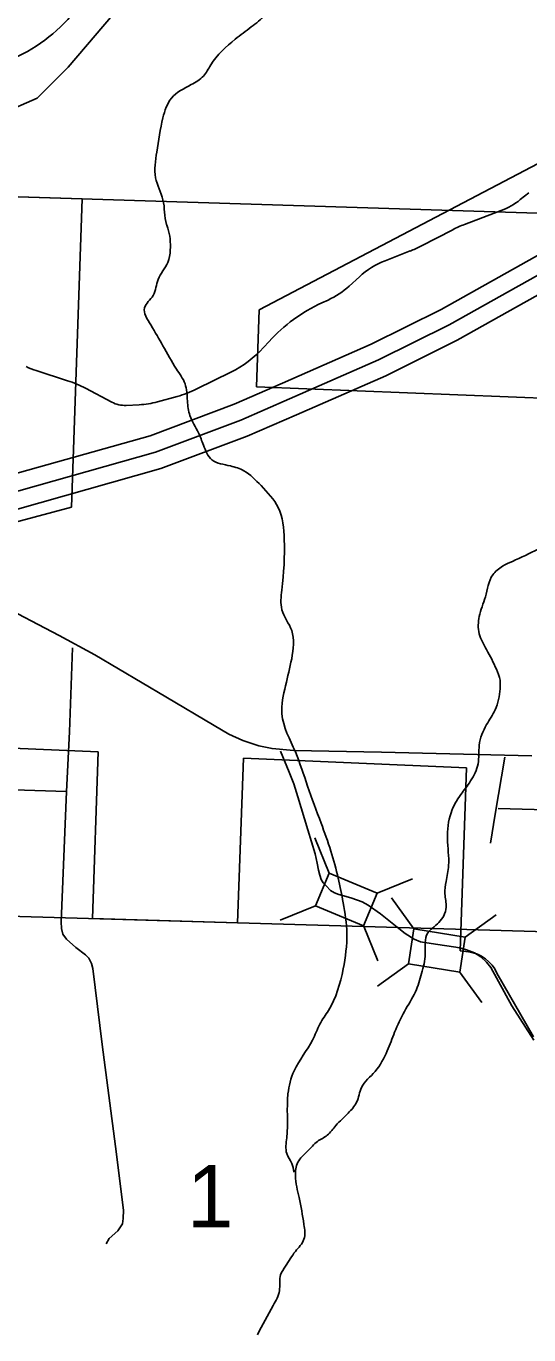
# Model space of a CAD drawing. Extents: x 1219626 to 1426462, y 456797 to 752399.
# Drawn here: x 1306226 to 1309853, y 624507 to 633956 of the extents above; entities that cross this region are included whole.
import ezdxf

# ---------------------------------------------------------------- set-up
doc = ezdxf.new("R2010")
doc.units = 0
for name, color, linetype in [('Bridges and Drawbridges Local Roads', 7, 'Continuous'), ('Cities Incorporated Area', 7, 'Continuous'), ('City Streets', 7, 'Continuous'), ('County Routes Highway Center Lines', 7, 'Continuous'), ('Interstate Divided Highway Outline and Fill', 7, 'Continuous'), ('Interstate Highway Center Lines', 7, 'Continuous'), ('Local Roads Improved', 7, 'Continuous'), ('Local Roads Paved', 7, 'Continuous'), ('Masks', 7, 'Continuous'), ('Narrow River Creek and Branch and Slough', 7, 'Continuous'), ('Section Lines', 7, 'Continuous'), ('Section Numbers', 7, 'Continuous'), ('Uninventoried Roads and Features', 7, 'Continuous')]:
    doc.layers.add(name, color=color, linetype=linetype)

msp = doc.modelspace()

# ---------------------------------------------------------------- linework, layer by layer
at = {"layer": 'Bridges and Drawbridges Local Roads'}
for p, q in [((1308413.3, 627840.8), (1308309.3, 628095.3)), ((1308413.3, 627840.8), (1308314.3, 627604.8)), ((1308759.1, 627695.7), (1308413.3, 627840.8)), ((1308759.1, 627695.7), (1309013.6, 627799.8)), ((1308660.1, 627459.7), (1308759.1, 627695.7)), ((1309024.4, 627438.8), (1308863.2, 627661.5)), ((1308314.3, 627604.8), (1308059.8, 627500.7)), ((1308314.3, 627604.8), (1308660.1, 627459.7)), ((1309394.7, 627379.4), (1309617.4, 627540.7)), ((1308659.4, 627461.4), (1308763.4, 627206.9)), ((1309024.4, 627438.8), (1308983.9, 627186)), ((1309394.7, 627379.4), (1309024.4, 627438.8)), ((1309354.2, 627126.7), (1309394.7, 627379.4)), ((1308983.9, 627186), (1308761.2, 627024.7)), ((1308983.9, 627186), (1309354.2, 627126.7)), ((1309353.1, 627128.2), (1309514.3, 626905.5))]:
    msp.add_line(p, q, dxfattribs=at)
at = {"layer": 'Cities Incorporated Area'}
for p, q in [((1306630.8, 632708.8), (1305451.2, 632745.9)), ((1306552.4, 630481.9), (1306630.8, 632708.8)), ((1302525.4, 629407.8), (1306552.4, 630481.9)), ((1306746.4, 628716.2), (1302503.5, 628899.2)), ((1306704, 627513), (1306746.4, 628716.2)), ((1307794.1, 628671), (1307751.8, 627482.2)), ((1309404.2, 628601.5), (1307794.1, 628671)), ((1309358.4, 627280.2), (1309404.2, 628601.5)), ((1307751.8, 627482.2), (1306704, 627513)), ((1309417.4, 627271.9), (1309358.4, 627280.2)), ((1309887.1, 626659), (1309622.7, 627119))]:
    msp.add_line(p, q, dxfattribs=at)
msp.add_lwpolyline([(1305451.2, 632745.9), (1305733.6, 633113.3), (1305838.6, 633233.4), (1306051.9, 633324.8), (1306305.9, 633436), (1306528.3, 633658.6), (1307042.7, 634266.9), (1307446.8, 634640.1), (1307851.6, 634982.9), (1308366, 635388.4), (1308866, 635779.2), (1309086.2, 635983.9), (1309353.3, 636298.3), (1309635.2, 636721.5), (1309978.8, 637299.7), (1310352.1, 637953.3), (1310678.4, 638326.5), (1311125.1, 638895.2)], dxfattribs=at)
msp.add_arc((1309385.6, 627014.8), 259, 23.70765, 82.93749, dxfattribs=at)
at = {"layer": 'City Streets'}
for points in [[(1309679.1, 628678.8), (1309611.4, 628266), (1309577.6, 628058.1)], [(1309631.7, 628306.6), (1310065.9, 628295), (1310344.3, 628288.2), (1310661.5, 628279.5), (1310687.6, 628283.4), (1310720.5, 628301.7), (1310754.3, 628332.7), (1310810.4, 628403.3), (1310839.4, 628450.6), (1310852, 628493.2), (1310844.2, 628531.9), (1310818.1, 628565.7), (1310789.1, 628581.2), (1310754.3, 628590.8), (1310706.9, 628590.8), (1310691.5, 628590.8), (1310674.1, 628603.4), (1310668.3, 628616), (1310666.3, 628652.7)]]:
    msp.add_lwpolyline(points, dxfattribs=at)
at = {"layer": 'County Routes Highway Center Lines'}
msp.add_lwpolyline([(1306464.2, 629557), (1306012.1, 629792.8), (1305911.2, 629851), (1305817.1, 629915), (1305723.9, 629990.7), (1305626.9, 630089.7), (1305466.8, 630281.8), (1305212.6, 630591.3), (1304778.9, 631101.6), (1304447.1, 631498.5), (1304365.6, 631597.4), (1304334.5, 631643), (1304298.6, 631703.2), (1304273.4, 631757.5), (1304141.5, 632103.9), (1303966.8, 632622), (1303765, 633222.6), (1303628.2, 633583.5), (1303560.3, 633740.7), (1303529.2, 633799.9), (1303442.9, 633951.2), (1303397.3, 634024)], dxfattribs=at)
at = {"layer": 'Interstate Divided Highway Outline and Fill'}
for points in [[(1293372, 630614), (1295204.4, 630388.8), (1296727.2, 630186.8), (1297265.7, 630107.1), (1297842.9, 630021.3), (1298242.5, 629943.7), (1298967.5, 629837.6), (1299845.7, 629733.4), (1300666.9, 629677.8), (1301289.4, 629696.9), (1301778.5, 629742.5), (1303223.1, 630014.9), (1303680.5, 630109.4), (1305091.5, 630436.5), (1305899.8, 630655), (1307120.4, 630998.8), (1307727.5, 631226.7), (1308075.7, 631378.7), (1308715.1, 631658.8), (1309220, 631910.3), (1310787.7, 632787.3)], [(1310905, 632566.4), (1309336.8, 631689.2), (1308821, 631432.3), (1308175.8, 631149.6), (1307821.5, 630995), (1307198.4, 630761), (1305966.3, 630414), (1305152.3, 630194), (1303734, 629865.2), (1303271.6, 629769.6), (1301813.3, 629494.7), (1301304.9, 629447.2), (1300662.3, 629427.5), (1299822.5, 629484.4), (1298934.7, 629589.8), (1298200.5, 629697.2), (1297800.7, 629774.8), (1297229, 629859.8), (1296692.5, 629939.2), (1295172.7, 630140.8), (1293341.4, 630365.8)]]:
    msp.add_lwpolyline(points, dxfattribs=at)
at = {"layer": 'Interstate Highway Center Lines'}
msp.add_lwpolyline([(1293356.7, 630489.9), (1295188.5, 630264.8), (1296709.9, 630063), (1297247.4, 629983.4), (1297821.8, 629898), (1298221.5, 629820.4), (1298951.1, 629713.7), (1299834.1, 629608.9), (1300664.6, 629552.6), (1301297.2, 629572), (1301795.9, 629618.6), (1303247.4, 629892.2), (1303707.3, 629987.3), (1305121.9, 630315.2), (1305933, 630534.5), (1307159.4, 630879.9), (1307774.5, 631110.9), (1308125.8, 631264.1), (1308768.1, 631545.5), (1309278.4, 631799.7), (1310846.3, 632676.8)], dxfattribs=at)
at = {"layer": 'Local Roads Improved'}
for points in [[(1306559.8, 629467.1), (1306537.8, 628860.4), (1306517, 628429.8), (1306479, 627487.9), (1306480.3, 627440.2), (1306490.1, 627401.1), (1306515.7, 627364.4), (1306583, 627303.2), (1306652.7, 627250.6), (1306678.4, 627226.2), (1306698, 627188.2), (1306706.6, 627151.5), (1306775.1, 626603.5), (1306870.5, 625867.2), (1306928, 625408.5), (1306925.5, 625346.1), (1306921.9, 625308.2), (1306886.4, 625259.2), (1306825.2, 625203), (1306802, 625163.8)], [(1306517, 628430.4), (1305983.6, 628446.9), (1304685.8, 628484.9), (1304360.4, 628473.8), (1304098.7, 628443.3), (1303955.5, 628438.4), (1303754.9, 628459.2), (1303399, 628530.1), (1302843.6, 628676.9), (1302740.9, 628685.5), (1302528.1, 628685.5), (1302370.3, 628683), (1302289.5, 628669.6), (1302170.9, 628621.9), (1302103.6, 628591.3), (1302027.8, 628565.6), (1301932.3, 628520.3), (1301116.5, 628125.2), (1300627.2, 627878.1)]]:
    msp.add_lwpolyline(points, dxfattribs=at)
msp.add_arc((1305644.1, 634818.4), 1200, 294.11712, 322.61001, dxfattribs=at)
at = {"layer": 'Local Roads Paved'}
for points in [[(1306464.2, 629557), (1306720.6, 629416.9), (1307234.4, 629112.4), (1307583, 628905.6), (1307689.4, 628843.3), (1307789.7, 628798), (1307904.7, 628760.1), (1308000.1, 628739.3), (1308157.9, 628725.8), (1308789.1, 628713.6), (1309875.3, 628686.7)], [(1308060.7, 628720.9), (1308123.7, 628570.5), (1308156.7, 628484.2), (1308187.3, 628392.5), (1308258.2, 628153.4), (1308310.2, 627979), (1308324.9, 627913), (1308335.9, 627861), (1308344.5, 627824.9), (1308355.5, 627795), (1308370.1, 627770.5), (1308390.3, 627748.5), (1308422.7, 627716.1), (1308451.5, 627698.9), (1308481.5, 627686.1), (1308535.9, 627672.6), (1308576.3, 627660.4), (1308650.3, 627632.3), (1308694.3, 627608.4), (1308783, 627547.3), (1308902.9, 627450), (1308960.3, 627405.4), (1309026.4, 627363.8), (1309071.7, 627345.4), (1309178.7, 627328.3), (1309325.5, 627305.7), (1309361.6, 627299.6), (1309403.2, 627287.9), (1309461.9, 627264.1), (1309507.1, 627235.9), (1309548.1, 627198), (1309578.7, 627158.9), (1309731, 626883), (1309890, 626634.1)]]:
    msp.add_lwpolyline(points, dxfattribs=at)
at = {"layer": 'Masks'}
for p, q in [((1307907.6, 631907.9), (1310646.7, 633345.9)), ((1307888.1, 631352.6), (1307907.6, 631907.9)), ((1310566.4, 631244.8), (1307888.1, 631352.6))]:
    msp.add_line(p, q, dxfattribs=at)
at = {"layer": 'Narrow River Creek and Branch and Slough'}
for points in [[(1308327.5, 634790.8), (1308247.9, 634666.9), (1308168.3, 634560.7), (1308115.2, 634427.9), (1308124, 634330.5), (1308124, 634250.8), (1308026.7, 634153.5), (1307947.1, 634038.4), (1307849.8, 633949.9), (1307734.7, 633861.4), (1307557.8, 633675.5), (1307504.7, 633595.8), (1307416.2, 633533.8), (1307274.7, 633436.5), (1307212.8, 633294.8), (1307168.5, 633047), (1307159.7, 632861.1), (1307212.8, 632701.7), (1307239.3, 632524.7), (1307248.1, 632498.1), (1307265.8, 632338.8), (1307248.1, 632250.3), (1307177.4, 632126.4), (1307142, 632011.3), (1307080, 631922.8), (1307124.3, 631798.8), (1307212.8, 631648.3), (1307310.1, 631480.2), (1307372, 631373.9), (1307389.7, 631250), (1307407.4, 631143.8), (1307469.3, 631019.8), (1307504.7, 630931.3), (1307566.6, 630825.1), (1307699.4, 630780.8), (1307796.7, 630745.4), (1307920.5, 630639.2), (1308044.4, 630479.9), (1308088.6, 630249.7), (1308070.9, 629884.4), (1308070.9, 629742.8), (1308141.7, 629592.3), (1308141.7, 629388.7), (1308097.5, 629193.9), (1308070.9, 628990.3), (1308168.3, 628715.9), (1308256.7, 628468.1), (1308354, 628202.5), (1308424.8, 627998.9), (1308477.9, 627804.2), (1308513.3, 627627.1), (1308539.8, 627405.8), (1308513.3, 627149.1), (1308407.1, 626848.1), (1308345.2, 626750.8), (1308292.1, 626635.7), (1308159.4, 626414.4), (1308115.2, 626246.2), (1308106.3, 625930.7), (1308106.3, 625815.6), (1308141.7, 625744.8), (1308159.4, 625682.8)], [(1311229.4, 633942.5), (1311211.7, 633774.3), (1311176.3, 633614.9), (1311043.6, 633473.3), (1310804.7, 633340.5), (1310707.4, 633287.4), (1310680.9, 633216.6), (1310680.9, 633119.2), (1310663.2, 633039.5), (1310663.2, 632942.2), (1310672, 632844.8), (1310733.9, 632765.1), (1310760.5, 632650.1), (1310725.1, 632579.2), (1310645.5, 632508.4), (1310601.2, 632402.2), (1310654.3, 632304.8), (1310707.4, 632189.8), (1310769.3, 632083.5), (1310875.5, 632003.9), (1310946.3, 631915.3), (1311034.7, 631747.1), (1311061.3, 631632.1), (1311008.2, 631428.5), (1310928.6, 631278), (1310857.8, 631109.8), (1310742.8, 631030.1), (1310672, 630915.1), (1310583.5, 630853.1), (1310459.7, 630738), (1310318.1, 630578.7), (1310220.8, 630437), (1310203.1, 630366.2), (1310132.3, 630304.3), (1309920, 630180.3), (1309734.2, 630091.8), (1309663.4, 630056.4), (1309592.7, 629994.4), (1309539.6, 629835.1), (1309495.3, 629693.5), (1309495.3, 629569.5), (1309548.4, 629454.5), (1309619.2, 629312.8), (1309645.7, 629233.2), (1309645.7, 629171.2), (1309610.3, 629019.7), (1309548.4, 628913.4), (1309495.3, 628762.9), (1309486.5, 628630.2), (1309433.4, 628506.2), (1309362.6, 628408.9), (1309291.8, 628276.1), (1309265.3, 628090.2), (1309274.2, 627895.4), (1309256.5, 627780.4), (1309247.6, 627691.8), (1309256.5, 627594.5), (1309238.8, 627532.5), (1309159.1, 627444), (1309123.8, 627408.6), (1309106.1, 627258.1), (1309079.5, 627116.5), (1309035.3, 626983.7), (1308955.7, 626842.1), (1308884.9, 626691.6), (1308831.8, 626558.8), (1308743.3, 626408.3), (1308646, 626293.2), (1308610.6, 626187), (1308548.7, 626107.3), (1308504.4, 626063.1), (1308460.2, 626018.8), (1308398.3, 625948), (1308327.5, 625903.7), (1308256.7, 625832.9), (1308185.9, 625753.3), (1308168.3, 625655.9), (1308194.8, 625498.7), (1308230.2, 625303.9), (1308230.2, 625197.7), (1308168.3, 625109.2), (1308097.5, 625003), (1308062.1, 624941), (1308053.2, 624825.9), (1308009, 624719.7), (1307894, 624507.3)]]:
    msp.add_spline(points, degree=3, dxfattribs=at)
at = {"layer": 'Section Lines'}
for p, q in [((1305362.1, 632748.8), (1310620.1, 632583.1)), ((1305105.5, 627560.1), (1310412.2, 627403.9))]:
    msp.add_line(p, q, dxfattribs=at)
at = {"layer": 'Uninventoried Roads and Features'}
for p, q in [((1309791.5, 632703.2), (1309853.1, 632753.1)), ((1309388.5, 632523.9), (1309653.3, 632623.9)), ((1309073.5, 632367.2), (1309303.7, 632486.2)), ((1308816.6, 632262.3), (1308996.4, 632332.4)), ((1308556.1, 632079.3), (1308630.3, 632146.8)), ((1308359.7, 631957.8), (1308404.2, 631978.4)), ((1307938, 631634.7), (1307979.3, 631679.7)), ((1306298.5, 631469.1), (1306525.1, 631396.1)), ((1307456.2, 631336.3), (1307702.5, 631458)), ((1306654.7, 631341.4), (1306843.9, 631241)), ((1307173.7, 631243.3), (1307315.5, 631282.6)), ((1306946.5, 631217.9), (1307040.2, 631222.1))]:
    msp.add_line(p, q, dxfattribs=at)
for centre, radius, start, end in [((1309476.7, 633091.7), 500, 290.6827, 309.01703), ((1309671, 631775.5), 800, 110.68269, 117.33204), ((1308706.2, 633077.8), 800, 291.27586, 297.33204), ((1309034.3, 631703.2), 600, 111.27587, 132.32542), ((1308152.1, 632522.9), 600, 294.84166, 312.32542), ((1308863.9, 630868.9), 1200, 114.84167, 137.49152), ((1307348.2, 632175.2), 800, 296.28623, 317.49152), ((1306482.5, 632040.2), 600, 244.67714, 252.14166), ((1306279.8, 630634.7), 800, 62.05669, 72.14166), ((1307101.9, 632053.5), 800, 285.48831, 296.28623), ((1306937.6, 631417.7), 200, 242.05669, 272.55882), ((1307013.4, 631821.5), 600, 272.55882, 285.48831)]:
    msp.add_arc(centre, radius, start, end, dxfattribs=at)

# ---------------------------------------------------------------- texts
at = {"layer": 'Section Numbers'}
msp.add_text('1', height=450, rotation=359.99993, dxfattribs=at).set_placement((1307386.7, 625283.3))

doc.saveas('drawing.dxf')
